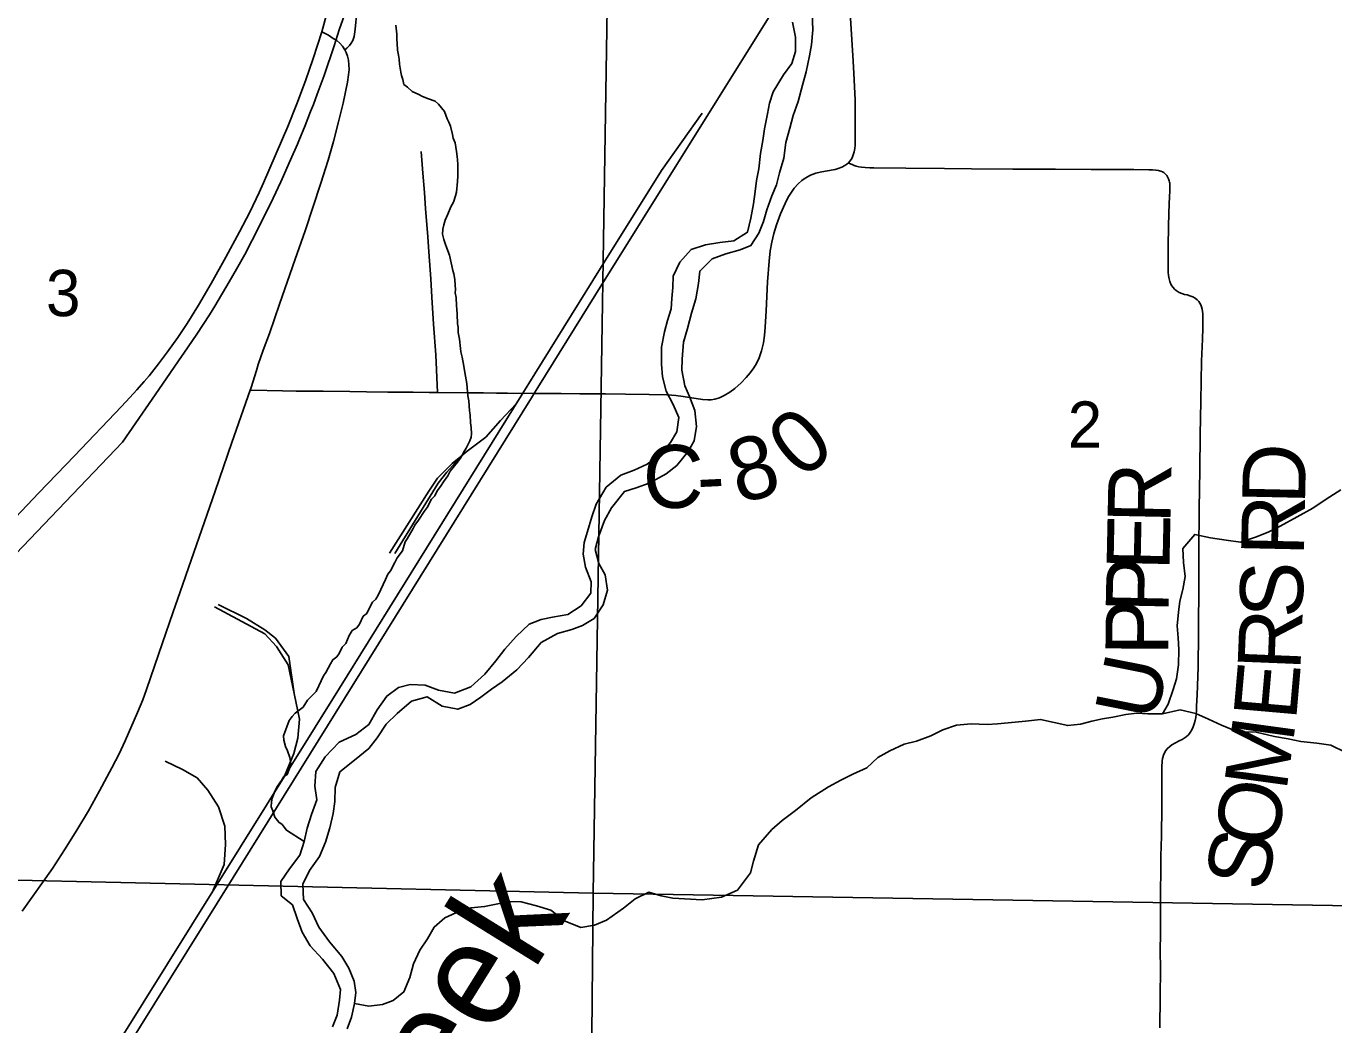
# Model space of a CAD drawing. Extents: x -8.8 to 41.4, y 0 to 34.6.
# Drawn here: x -7.95 to -6.769, y 17.468 to 18.37 of the extents above; entities that cross this region are included whole.
import ezdxf

# ---------------------------------------------------------------- set-up
doc = ezdxf.new("R2010")
doc.units = 0
for name, color, linetype in [('GM_X_City_Street', 7, 'Continuous'), ('GM_X_Corporation', 7, 'Continuous'), ('GM_X_Corporation_Text', 7, 'Continuous'), ('GM_X_County_Road', 7, 'Continuous'), ('GM_X_Major_Lake', 7, 'Continuous'), ('GM_X_Minor_River', 7, 'Continuous'), ('GM_X_Rail_Line', 7, 'Continuous'), ('GM_X_Section_Text', 7, 'Continuous'), ('GM_X_Township_Road', 7, 'Continuous'), ('GM_X_Township_Road_Text', 7, 'Continuous'), ('GM_X_Township_Text', 7, 'Continuous'), ('GM_X_US_Route', 7, 'Continuous')]:
    doc.layers.add(name, color=color, linetype=linetype)

msp = doc.modelspace()

# ---------------------------------------------------------------- linework, layer by layer
at = {"layer": 'GM_X_City_Street'}
for points in [[(-7.6622, 18.3488), (-7.6604, 18.3505), (-7.658, 18.3527), (-7.6564, 18.3549), (-7.655, 18.3574), (-7.6544, 18.3591), (-7.6539, 18.3608), (-7.6535, 18.3629), (-7.6532, 18.365), (-7.6527, 18.3704), (-7.6518, 18.3802), (-7.6516, 18.3824), (-7.6514, 18.3842), (-7.651, 18.3862), (-7.6506, 18.3883), (-7.6503, 18.3895), (-7.65, 18.3907), (-7.6497, 18.3915), (-7.6493, 18.3925), (-7.6481, 18.3939)], [(-7.9536, 17.5707), (-7.9264, 17.6093), (-7.9155, 17.6259), (-7.9043, 17.6437), (-7.8938, 17.6613), (-7.8838, 17.6792), (-7.8727, 17.7), (-7.8662, 17.7128), (-7.8607, 17.7246), (-7.8495, 17.7501), (-7.8448, 17.7616), (-7.8414, 17.7709), (-7.8269, 17.8132), (-7.8175, 17.8402), (-7.8109, 17.859), (-7.801, 17.8877), (-7.7794, 17.95), (-7.7644, 17.9941), (-7.7478, 18.0415), (-7.7469, 18.0439), (-7.7419, 18.0592), (-7.7406, 18.0646), (-7.7361, 18.0776), (-7.7304, 18.0927), (-7.7212, 18.1191), (-7.7071, 18.1596), (-7.6981, 18.1854), (-7.6839, 18.2285), (-7.6774, 18.2492), (-7.6726, 18.2659), (-7.668, 18.2839), (-7.6639, 18.3008), (-7.6599, 18.3196), (-7.6588, 18.3263), (-7.6584, 18.3312), (-7.6585, 18.3354), (-7.659, 18.3396), (-7.6598, 18.3432), (-7.661, 18.3466), (-7.6622, 18.3488), (-7.6644, 18.3522), (-7.6669, 18.3548), (-7.6696, 18.3572), (-7.6727, 18.3592), (-7.6771, 18.362), (-7.6831, 18.3651)], [(-7.5787, 18.0393), (-7.58, 18.0733), (-7.5821, 18.1011), (-7.5836, 18.1253), (-7.5846, 18.142), (-7.5864, 18.1662), (-7.5874, 18.1798), (-7.5885, 18.1946), (-7.5894, 18.2051), (-7.5904, 18.22), (-7.5919, 18.2373), (-7.5934, 18.2571)], [(-7.7478, 18.0415), (-7.7466, 18.0414), (-7.7185, 18.0408), (-7.7061, 18.0405), (-7.6818, 18.0405), (-7.6576, 18.0401), (-7.6427, 18.0399), (-7.6234, 18.0397), (-7.6004, 18.0395), (-7.5861, 18.0393), (-7.5787, 18.0393), (-7.5501, 18.039), (-7.5371, 18.0388), (-7.5253, 18.0386), (-7.5154, 18.0387), (-7.4907, 18.0384)]]:
    msp.add_lwpolyline(points, dxfattribs=at)
at = {"layer": 'GM_X_Corporation'}
for points in [[(-8.4109, 18.686), (-7.4338, 18.6729), (-7.4209, 18.6726), (-7.4378, 17.5869), (-8.3984, 17.6086)], [(-7.4209, 18.6726), (-6.415, 18.6581), (-6.4037, 18.6579), (-6.4092, 17.5696), (-7.4378, 17.5869)], [(-8.3984, 17.6086), (-7.4378, 17.5869), (-7.4474, 16.5968), (-8.42, 16.6037)], [(-7.4378, 17.5869), (-6.4092, 17.5696), (-6.4339, 16.586), (-7.4474, 16.5968)]]:
    msp.add_lwpolyline(points, close=True, dxfattribs=at)
for points in [[(-7.6404, 18.4437), (-7.6673, 18.3668), (-7.6719, 18.3524), (-7.6809, 18.3258), (-7.6872, 18.3089), (-7.6907, 18.2994), (-7.6932, 18.293), (-7.6982, 18.2806), (-7.7037, 18.2666), (-7.705, 18.2636), (-7.7112, 18.2494), (-7.7188, 18.2322), (-7.72, 18.2295), (-7.7269, 18.2147), (-7.7395, 18.1892), (-7.7527, 18.164), (-7.7602, 18.1508), (-7.7667, 18.1392), (-7.7798, 18.1173), (-7.7845, 18.1095), (-7.7958, 18.0919), (-7.8078, 18.0747), (-7.8092, 18.0726), (-7.8303, 18.042), (-7.8632, 17.9943), (-7.9212, 17.9335), (-8.1252, 17.7199)], [(-8.37, 16.6231), (-8.3024, 16.7323), (-8.3016, 16.734), (-8.2768, 16.7337), (-8.2489, 16.7335), (-8.2343, 16.7607), (-8.2243, 16.7797), (-8.1899, 16.8441), (-8.1878, 16.8494), (-8.1869, 16.8538), (-8.1794, 16.9318), (-8.1479, 16.9827), (-7.9889, 17.1797), (-7.9797, 17.191), (-8.0175, 17.1927), (-7.9969, 17.2258), (-7.9175, 17.3532), (-7.7632, 17.601), (-7.4937, 18.0343), (-7.4909, 18.0389), (-7.4879, 18.0437), (-7.4285, 18.1393), (-7.2565, 18.415)]]:
    msp.add_lwpolyline(points, dxfattribs=at)
at = {"layer": 'GM_X_County_Road'}
msp.add_lwpolyline([(-7.4907, 18.0384), (-7.4669, 18.0382), (-7.45, 18.0381), (-7.4268, 18.0379), (-7.4088, 18.0376), (-7.3874, 18.0373), (-7.3714, 18.037), (-7.3673, 18.0368), (-7.3633, 18.0364), (-7.3565, 18.0355), (-7.3393, 18.0329), (-7.3345, 18.0325), (-7.3315, 18.0326), (-7.3279, 18.0331), (-7.3239, 18.0343), (-7.3196, 18.0364), (-7.3144, 18.0397), (-7.31, 18.043), (-7.3044, 18.0479), (-7.2997, 18.0527), (-7.2961, 18.057), (-7.2929, 18.0614), (-7.2905, 18.0656), (-7.288, 18.0706), (-7.2858, 18.0769), (-7.2842, 18.0841), (-7.2833, 18.0908), (-7.2826, 18.0982), (-7.2817, 18.1131), (-7.2804, 18.1392), (-7.279, 18.1578), (-7.278, 18.1671), (-7.2766, 18.1751), (-7.2747, 18.183), (-7.2723, 18.1908), (-7.2686, 18.2007), (-7.2646, 18.2099), (-7.2618, 18.2156), (-7.2589, 18.2204), (-7.2563, 18.224), (-7.2529, 18.2278), (-7.2495, 18.2307), (-7.2465, 18.233), (-7.2415, 18.2357), (-7.2367, 18.2374), (-7.2329, 18.2384), (-7.228, 18.2393), (-7.2195, 18.2408), (-7.2165, 18.2415), (-7.2132, 18.2427), (-7.2106, 18.2444), (-7.2088, 18.2457), (-7.2074, 18.2469), (-7.2061, 18.2483), (-7.205, 18.2498), (-7.2041, 18.2512), (-7.2033, 18.2532), (-7.2028, 18.2548), (-7.2022, 18.2566), (-7.2016, 18.2598), (-7.2014, 18.2628), (-7.2012, 18.2663), (-7.2012, 18.2911), (-7.2014, 18.3035), (-7.2026, 18.3277), (-7.2035, 18.3438), (-7.2065, 18.3916)], dxfattribs=at)
at = {"layer": 'GM_X_Major_Lake'}
for points in [[(-7.6728, 17.659), (-7.6713, 17.6696), (-7.6709, 17.6825), (-7.6667, 17.6964), (-7.6535, 17.707), (-7.6406, 17.7177), (-7.6331, 17.7273), (-7.6248, 17.7396), (-7.615, 17.7491), (-7.6021, 17.7605), (-7.588, 17.7643), (-7.5742, 17.7559), (-7.5603, 17.7531), (-7.5491, 17.7574), (-7.5395, 17.7639), (-7.5297, 17.7712), (-7.5201, 17.7777), (-7.5068, 17.7887), (-7.4963, 17.7998), (-7.4848, 17.8135), (-7.4702, 17.8214), (-7.4572, 17.8252), (-7.4476, 17.8287), (-7.4371, 17.8352), (-7.4288, 17.8474), (-7.425, 17.8606), (-7.4272, 17.8744), (-7.4329, 17.8848), (-7.436, 17.8974), (-7.433, 17.9087), (-7.4276, 17.9237), (-7.4215, 17.9349), (-7.4097, 17.9498), (-7.399, 17.9532), (-7.3875, 17.9574), (-7.372, 17.9657), (-7.3623, 17.9734), (-7.3521, 17.986), (-7.3468, 17.9957), (-7.3445, 18.0085), (-7.346, 18.023), (-7.3509, 18.0357), (-7.3552, 18.0453), (-7.3578, 18.0594), (-7.3575, 18.0693), (-7.3562, 18.0848), (-7.3528, 18.0972), (-7.349, 18.1108), (-7.3452, 18.124), (-7.3428, 18.1376), (-7.3417, 18.1489), (-7.3304, 18.16), (-7.3181, 18.1645), (-7.3051, 18.1683), (-7.2955, 18.1722), (-7.2883, 18.1833), (-7.2842, 18.1939), (-7.2812, 18.2044), (-7.2767, 18.2168), (-7.2722, 18.2269), (-7.2696, 18.2378), (-7.2658, 18.251), (-7.2638, 18.265), (-7.2604, 18.2782), (-7.2574, 18.2895), (-7.2528, 18.3022), (-7.2489, 18.3169), (-7.2455, 18.329), (-7.2424, 18.3433), (-7.2406, 18.3535), (-7.2394, 18.3668), (-7.2401, 18.3824)], [(-7.2578, 18.3738), (-7.2552, 18.3604), (-7.2552, 18.3475), (-7.2586, 18.3366), (-7.2661, 18.3262), (-7.2753, 18.3109), (-7.2786, 18.3008), (-7.2805, 18.2909), (-7.2832, 18.2774), (-7.2846, 18.2668), (-7.2869, 18.2551), (-7.2884, 18.2414), (-7.2903, 18.2309), (-7.2917, 18.221), (-7.2932, 18.2097), (-7.2955, 18.1969), (-7.2986, 18.184), (-7.3109, 18.1764), (-7.3235, 18.1749), (-7.3365, 18.1727), (-7.3495, 18.1685), (-7.3597, 18.1571), (-7.3658, 18.1443), (-7.3661, 18.1341), (-7.3668, 18.1243), (-7.3674, 18.1148), (-7.3708, 18.1042), (-7.3734, 18.0941), (-7.3761, 18.0801), (-7.3762, 18.0649), (-7.3754, 18.0535), (-7.372, 18.0405), (-7.3656, 18.0285), (-7.3606, 18.0166), (-7.3625, 18.0037), (-7.3681, 17.994), (-7.3776, 17.9829), (-7.3892, 17.9746), (-7.4008, 17.9692), (-7.413, 17.9647), (-7.4263, 17.9537), (-7.4351, 17.9384), (-7.4392, 17.9268), (-7.4431, 17.9136), (-7.446, 17.9038), (-7.4471, 17.8932), (-7.4448, 17.8814), (-7.4399, 17.8683), (-7.4402, 17.858), (-7.4489, 17.8465), (-7.4609, 17.8386), (-7.4746, 17.8363), (-7.485, 17.834), (-7.4957, 17.8298), (-7.5074, 17.8187), (-7.5176, 17.8073), (-7.5259, 17.7969), (-7.5358, 17.7847), (-7.5483, 17.7733), (-7.5632, 17.7677), (-7.5776, 17.7704), (-7.5896, 17.7749), (-7.6032, 17.7754), (-7.6139, 17.7726), (-7.6244, 17.765), (-7.6331, 17.7524), (-7.6407, 17.7393)], [(-7.6407, 17.7393), (-7.6524, 17.7302), (-7.6674, 17.7234), (-7.6799, 17.7101), (-7.6883, 17.6967), (-7.6895, 17.6835), (-7.6876, 17.6713), (-7.6925, 17.6581), (-7.6963, 17.6457), (-7.699, 17.6336), (-7.7028, 17.6212), (-7.7123, 17.609), (-7.7202, 17.5975), (-7.7198, 17.5845), (-7.7095, 17.5762), (-7.7053, 17.564), (-7.7007, 17.5517), (-7.6935, 17.5393), (-7.6825, 17.5272), (-7.6723, 17.5143), (-7.6663, 17.4997), (-7.667, 17.4903), (-7.6693, 17.4767), (-7.6734, 17.4661)], [(-7.6602, 17.4642), (-7.6561, 17.4747), (-7.6534, 17.4872), (-7.6524, 17.497), (-7.6539, 17.5073), (-7.6585, 17.5192), (-7.665, 17.5297), (-7.676, 17.5429), (-7.6858, 17.5561), (-7.6919, 17.5692), (-7.6995, 17.5812), (-7.7002, 17.5949), (-7.6941, 17.6073), (-7.685, 17.6199), (-7.6796, 17.633), (-7.6758, 17.6458), (-7.6728, 17.659)]]:
    msp.add_lwpolyline(points, dxfattribs=at)
at = {"layer": 'GM_X_Minor_River'}
for points in [[(-7.5628, 18.1412), (-7.5638, 18.1465), (-7.5648, 18.1496), (-7.5661, 18.1565), (-7.5677, 18.1634), (-7.5702, 18.1696), (-7.5715, 18.1738), (-7.5729, 18.1776), (-7.5739, 18.1822), (-7.5737, 18.1868), (-7.5729, 18.1906), (-7.5716, 18.1951), (-7.5691, 18.2003), (-7.5666, 18.2071), (-7.5641, 18.2112), (-7.5624, 18.2168), (-7.5615, 18.2202), (-7.5604, 18.23), (-7.5603, 18.235), (-7.5601, 18.2384), (-7.5603, 18.2452), (-7.5605, 18.2494), (-7.5608, 18.2524), (-7.5614, 18.257), (-7.5626, 18.2647), (-7.5644, 18.2689), (-7.565, 18.2724), (-7.5667, 18.28), (-7.5684, 18.2835), (-7.5698, 18.2866), (-7.5723, 18.2931), (-7.5748, 18.2966), (-7.5777, 18.2998), (-7.5807, 18.3025), (-7.5867, 18.3046), (-7.592, 18.3067), (-7.5953, 18.3084), (-7.6013, 18.3112), (-7.6057, 18.3152), (-7.6091, 18.3176), (-7.61, 18.3222), (-7.6111, 18.3256), (-7.6117, 18.3287), (-7.613, 18.336), (-7.6132, 18.3405), (-7.6138, 18.344), (-7.6148, 18.3486), (-7.615, 18.355), (-7.6152, 18.3581), (-7.6154, 18.363), (-7.6163, 18.371)], [(-7.699, 17.6336), (-7.715, 17.6438), (-7.719, 17.6489), (-7.7219, 17.6509), (-7.7256, 17.6556), (-7.7273, 17.6614), (-7.7287, 17.6648), (-7.7285, 17.6694), (-7.728, 17.6728), (-7.7268, 17.6758), (-7.7251, 17.6795), (-7.7231, 17.6836), (-7.7194, 17.6888), (-7.7174, 17.6922), (-7.7143, 17.694), (-7.7122, 17.6996), (-7.7109, 17.7041), (-7.7119, 17.7095), (-7.7139, 17.7156), (-7.7157, 17.7195), (-7.7174, 17.7252), (-7.7176, 17.729), (-7.7126, 17.7429), (-7.7098, 17.7466), (-7.707, 17.7496), (-7.7, 17.755), (-7.696, 17.7613), (-7.6917, 17.7654), (-7.6881, 17.769), (-7.6856, 17.7743), (-7.6815, 17.7832), (-7.6795, 17.7862), (-7.6751, 17.794), (-7.673, 17.7978), (-7.6695, 17.8003), (-7.6675, 17.8033), (-7.6646, 17.8092), (-7.6615, 17.8126), (-7.6582, 17.8197), (-7.6557, 17.8241), (-7.6515, 17.8266), (-7.6491, 17.83), (-7.6458, 17.8371), (-7.6423, 17.8396), (-7.6394, 17.846), (-7.6373, 17.8497), (-7.6342, 17.8526), (-7.6322, 17.856), (-7.6297, 17.8612), (-7.6256, 17.8702), (-7.6235, 17.8751), (-7.6211, 17.878), (-7.6171, 17.8855), (-7.615, 17.89), (-7.6102, 17.8963), (-7.6077, 17.9042), (-7.606, 17.9071), (-7.6004, 17.9164), (-7.5991, 17.9194), (-7.5956, 17.9239), (-7.5907, 17.9317), (-7.5879, 17.9354), (-7.5839, 17.9428), (-7.5811, 17.9458), (-7.579, 17.9503), (-7.5759, 17.9543), (-7.5731, 17.9584), (-7.5691, 17.964), (-7.567, 17.9681), (-7.5606, 17.9762), (-7.5571, 17.9807), (-7.555, 17.9851), (-7.5526, 17.9889), (-7.5493, 17.9956), (-7.548, 17.999), (-7.5479, 18.002), (-7.5481, 18.0077), (-7.5487, 18.0119), (-7.5489, 18.0191), (-7.5495, 18.0226), (-7.5503, 18.0317), (-7.5513, 18.0363), (-7.552, 18.0474), (-7.5533, 18.0539), (-7.554, 18.0573), (-7.5549, 18.063), (-7.5562, 18.0711), (-7.5575, 18.076), (-7.5578, 18.0791), (-7.5586, 18.0875), (-7.5599, 18.0936), (-7.5598, 18.0982), (-7.5604, 18.1012), (-7.5609, 18.11), (-7.5611, 18.1145), (-7.5614, 18.1176), (-7.5618, 18.1252), (-7.5625, 18.1294), (-7.5624, 18.1324), (-7.5626, 18.1362), (-7.5628, 18.1412)], [(-6.9237, 17.749), (-6.9185, 17.7576), (-6.914, 17.7708), (-6.9111, 17.7806), (-6.9093, 17.7931), (-6.9089, 17.8071), (-6.9094, 17.8177), (-6.9103, 17.8284), (-6.9092, 17.8409), (-6.9079, 17.8507), (-6.9053, 17.8612), (-6.9031, 17.8729), (-6.9047, 17.8855), (-6.9052, 17.8984), (-6.8946, 17.911), (-6.8803, 17.908), (-6.8663, 17.9058), (-6.8531, 17.904), (-6.8397, 17.9086), (-6.8282, 17.9132), (-6.8174, 17.9186), (-6.802, 17.927), (-6.7878, 17.9346), (-6.7758, 17.943), (-6.7627, 17.9514)], [(-7.6534, 17.4872), (-7.6407, 17.4848), (-7.6281, 17.4864), (-7.6185, 17.49), (-7.6089, 17.4977), (-7.6036, 17.5108), (-7.6003, 17.5229), (-7.5946, 17.5353), (-7.5876, 17.5457), (-7.5816, 17.5562), (-7.5719, 17.5647), (-7.5619, 17.569), (-7.5482, 17.5736), (-7.536, 17.5748), (-7.5242, 17.5772), (-7.5131, 17.5792), (-7.5029, 17.5789), (-7.489, 17.5755), (-7.4762, 17.5714), (-7.4631, 17.5616), (-7.4492, 17.556), (-7.4367, 17.558), (-7.4259, 17.5626), (-7.4105, 17.5732), (-7.4001, 17.5817), (-7.3878, 17.5879), (-7.3765, 17.5845), (-7.3659, 17.5824), (-7.3394, 17.581), (-7.3219, 17.5832), (-7.3077, 17.5897), (-7.2959, 17.6053), (-7.293, 17.6159), (-7.2885, 17.6306), (-7.2767, 17.6443), (-7.2671, 17.6524), (-7.2551, 17.6616), (-7.2411, 17.673), (-7.2253, 17.6829), (-7.2142, 17.689), (-7.2034, 17.6945), (-7.1908, 17.7002), (-7.1807, 17.7095), (-7.1699, 17.7156), (-7.1569, 17.7214), (-7.1458, 17.7241), (-7.1328, 17.7291), (-7.122, 17.7346), (-7.1098, 17.7388), (-7.0965, 17.74), (-7.0821, 17.7393), (-7.0726, 17.7398), (-7.0631, 17.7407), (-7.0475, 17.7422), (-7.0338, 17.7438), (-7.0093, 17.7383), (-6.9979, 17.7395), (-6.9876, 17.7423), (-6.978, 17.7443), (-6.9685, 17.746), (-6.9567, 17.7483), (-6.9468, 17.7496), (-6.9369, 17.749), (-6.9237, 17.749), (-6.9076, 17.7524), (-6.8937, 17.7491), (-6.8821, 17.7442), (-6.8704, 17.7386), (-6.8603, 17.7346), (-6.8493, 17.7328), (-6.8391, 17.7322), (-6.8225, 17.7284), (-6.8101, 17.7262), (-6.7987, 17.724), (-6.7844, 17.7225), (-6.7715, 17.7207), (-6.758, 17.7139)]]:
    msp.add_lwpolyline(points, dxfattribs=at)
at = {"layer": 'GM_X_Rail_Line'}
for points in [[(-8.2031, 16.904), (-8.1762, 16.9546), (-7.9782, 17.2741), (-7.667, 17.7722), (-7.4314, 18.1516), (-7.3763, 18.2398), (-7.3396, 18.2917)], [(-7.5076, 18.0289), (-7.5215, 18.0138), (-7.535, 17.9988), (-7.5517, 17.9861), (-7.5575, 17.9815)], [(-7.5575, 17.9815), (-7.5654, 17.9752), (-7.5786, 17.9618), (-7.5864, 17.9501), (-7.6218, 17.8942)], [(-7.6172, 17.8938), (-7.578, 17.9573), (-7.5702, 17.9674), (-7.5575, 17.9815)], [(-7.7079, 17.7674), (-7.7134, 17.7931), (-7.7239, 17.8098), (-7.7346, 17.8211), (-7.78, 17.8455)], [(-7.7079, 17.7674), (-7.7128, 17.8007), (-7.7249, 17.8172), (-7.7346, 17.8248), (-7.751, 17.835), (-7.7767, 17.8478)], [(-7.7168, 17.6925), (-7.7083, 17.7132), (-7.7048, 17.727), (-7.7033, 17.744), (-7.7079, 17.7674)], [(-7.7812, 17.5895), (-7.7712, 17.6129), (-7.7699, 17.6308), (-7.7707, 17.6474), (-7.7763, 17.6649), (-7.786, 17.6799), (-7.7956, 17.691), (-7.8088, 17.6986), (-7.8246, 17.706)]]:
    msp.add_lwpolyline(points, dxfattribs=at)
at = {"layer": 'GM_X_Township_Road'}
msp.add_lwpolyline([(-6.9262, 17.4652), (-6.9257, 17.4931), (-6.9256, 17.5185), (-6.9257, 17.5347), (-6.9255, 17.5508), (-6.9254, 17.575), (-6.9251, 17.6204), (-6.9247, 17.6384), (-6.9244, 17.6651), (-6.9244, 17.6899), (-6.9244, 17.7006), (-6.924, 17.7063), (-6.9236, 17.7087), (-6.9224, 17.7124), (-6.922, 17.7135), (-6.9209, 17.7155), (-6.9192, 17.7177), (-6.9172, 17.7194), (-6.9152, 17.7208), (-6.9085, 17.7244), (-6.9058, 17.7258), (-6.9022, 17.7282), (-6.9001, 17.73), (-6.8986, 17.7321), (-6.8973, 17.7345), (-6.896, 17.7371), (-6.895, 17.7398), (-6.8942, 17.7428), (-6.8937, 17.7456), (-6.8933, 17.7487), (-6.8931, 17.7517), (-6.893, 17.7557), (-6.8925, 17.766), (-6.8916, 17.7911), (-6.8913, 17.8215), (-6.8909, 17.8687), (-6.8908, 17.8957), (-6.8906, 17.934), (-6.8901, 17.9694), (-6.8896, 18.0011), (-6.8892, 18.0315), (-6.8884, 18.0675), (-6.8877, 18.0874), (-6.8874, 18.0973), (-6.8872, 18.1035), (-6.8872, 18.1069), (-6.8874, 18.1103), (-6.8876, 18.1124), (-6.888, 18.1146), (-6.8885, 18.1168), (-6.8891, 18.1185), (-6.8899, 18.1201), (-6.891, 18.1215), (-6.8924, 18.123), (-6.8942, 18.1244), (-6.8963, 18.1256), (-6.899, 18.1267), (-6.9014, 18.1274), (-6.9038, 18.1279), (-6.9063, 18.1286), (-6.9086, 18.1296), (-6.9113, 18.1314), (-6.9128, 18.1325), (-6.914, 18.134), (-6.9154, 18.1356), (-6.9162, 18.1371), (-6.9172, 18.1396), (-6.9178, 18.1419), (-6.9183, 18.1449), (-6.9186, 18.148), (-6.9187, 18.1512), (-6.9187, 18.1557), (-6.9187, 18.1607), (-6.9186, 18.1696), (-6.9185, 18.1775), (-6.9184, 18.1833), (-6.9183, 18.1886), (-6.9179, 18.2017), (-6.9174, 18.2166), (-6.9171, 18.2209), (-6.9171, 18.2252), (-6.9171, 18.2269), (-6.9172, 18.2284), (-6.9174, 18.2294), (-6.9176, 18.2304), (-6.9179, 18.2314), (-6.9183, 18.2324), (-6.9188, 18.2336), (-6.9198, 18.2352), (-6.9209, 18.2366), (-6.9225, 18.238), (-6.9237, 18.2386), (-6.9251, 18.2392), (-6.9263, 18.2396), (-6.9274, 18.2398), (-6.9297, 18.2402), (-6.9328, 18.2404), (-6.9359, 18.2405), (-6.9497, 18.2406), (-6.9882, 18.2408), (-7.0202, 18.2409), (-7.0432, 18.2409), (-7.0589, 18.2409), (-7.0961, 18.2414), (-7.1206, 18.2416), (-7.1555, 18.242), (-7.1845, 18.2422), (-7.188, 18.2422), (-7.1923, 18.2424), (-7.1955, 18.2428), (-7.1979, 18.2431), (-7.2005, 18.2438), (-7.2023, 18.2444), (-7.204, 18.2452), (-7.2063, 18.2462), (-7.2074, 18.2469)], dxfattribs=at)
at = {"layer": 'GM_X_US_Route'}
msp.add_lwpolyline([(-7.9703, 17.9153), (-7.9386, 17.9485), (-7.9065, 17.982), (-7.8639, 18.0266), (-7.8566, 18.0347), (-7.8501, 18.0418), (-7.8434, 18.0493), (-7.8391, 18.0544), (-7.8305, 18.065), (-7.8223, 18.0759), (-7.813, 18.089), (-7.8048, 18.1015), (-7.7944, 18.1182), (-7.783, 18.1376), (-7.7696, 18.1614), (-7.7573, 18.1844), (-7.7482, 18.2021), (-7.7395, 18.2199), (-7.7356, 18.2286), (-7.7137, 18.2795), (-7.7056, 18.3), (-7.6978, 18.321), (-7.691, 18.341), (-7.6831, 18.3651), (-7.6781, 18.3829)], dxfattribs=at)

# ---------------------------------------------------------------- texts
at = {"layer": 'GM_X_Corporation_Text'}
msp.add_text('Creek', height=0.09467, rotation=58.1724, dxfattribs=at).set_placement((-7.6369, 17.2821))
at = {"layer": 'GM_X_Section_Text'}
for s, rotation, p in [('D', 88.7552, (-6.795, 17.9378)), ('R', 88.8027, (-6.9166, 17.9205)), ('R', 88.7544, (-6.796, 17.8912)), ('E', 88.8036, (-6.9175, 17.878)), ('P', 88.8025, (-6.9183, 17.8397)), ('S', 88.6133, (-6.7973, 17.8352)), ('P', 89.8473, (-6.9184, 17.8016)), ('R', 87.6704, (-6.7992, 17.7876)), ('U', 78.7297, (-6.9294, 17.7409)), ('E', 84.9908, (-6.8031, 17.7423)), ('M', 82.2342, (-6.8118, 17.6783)), ('O', 78.6077, (-6.8223, 17.6254)), ('S', 77.624, (-6.8308, 17.5869))]:
    msp.add_text(s, height=0.0568, rotation=rotation, dxfattribs=at).set_placement(p)
at = {"layer": 'GM_X_Township_Road_Text'}
for s, rotation, p in [('0', 39.5005, (-7.2497, 17.9596)), ('8', 15.5424, (-7.3063, 17.9383)), ('C', 359.5999, (-7.3933, 17.9352)), ('-', 2.7735, (-7.3432, 17.935))]:
    msp.add_text(s, height=0.0568, rotation=rotation, dxfattribs=at).set_placement(p)
at = {"layer": 'GM_X_Township_Text'}
for s, p in [('3', (-7.9322, 18.1082)), ('2', (-7.0093, 17.9893))]:
    msp.add_text(s, height=0.0419, rotation=0, dxfattribs=at).set_placement(p)

doc.saveas('drawing.dxf')
